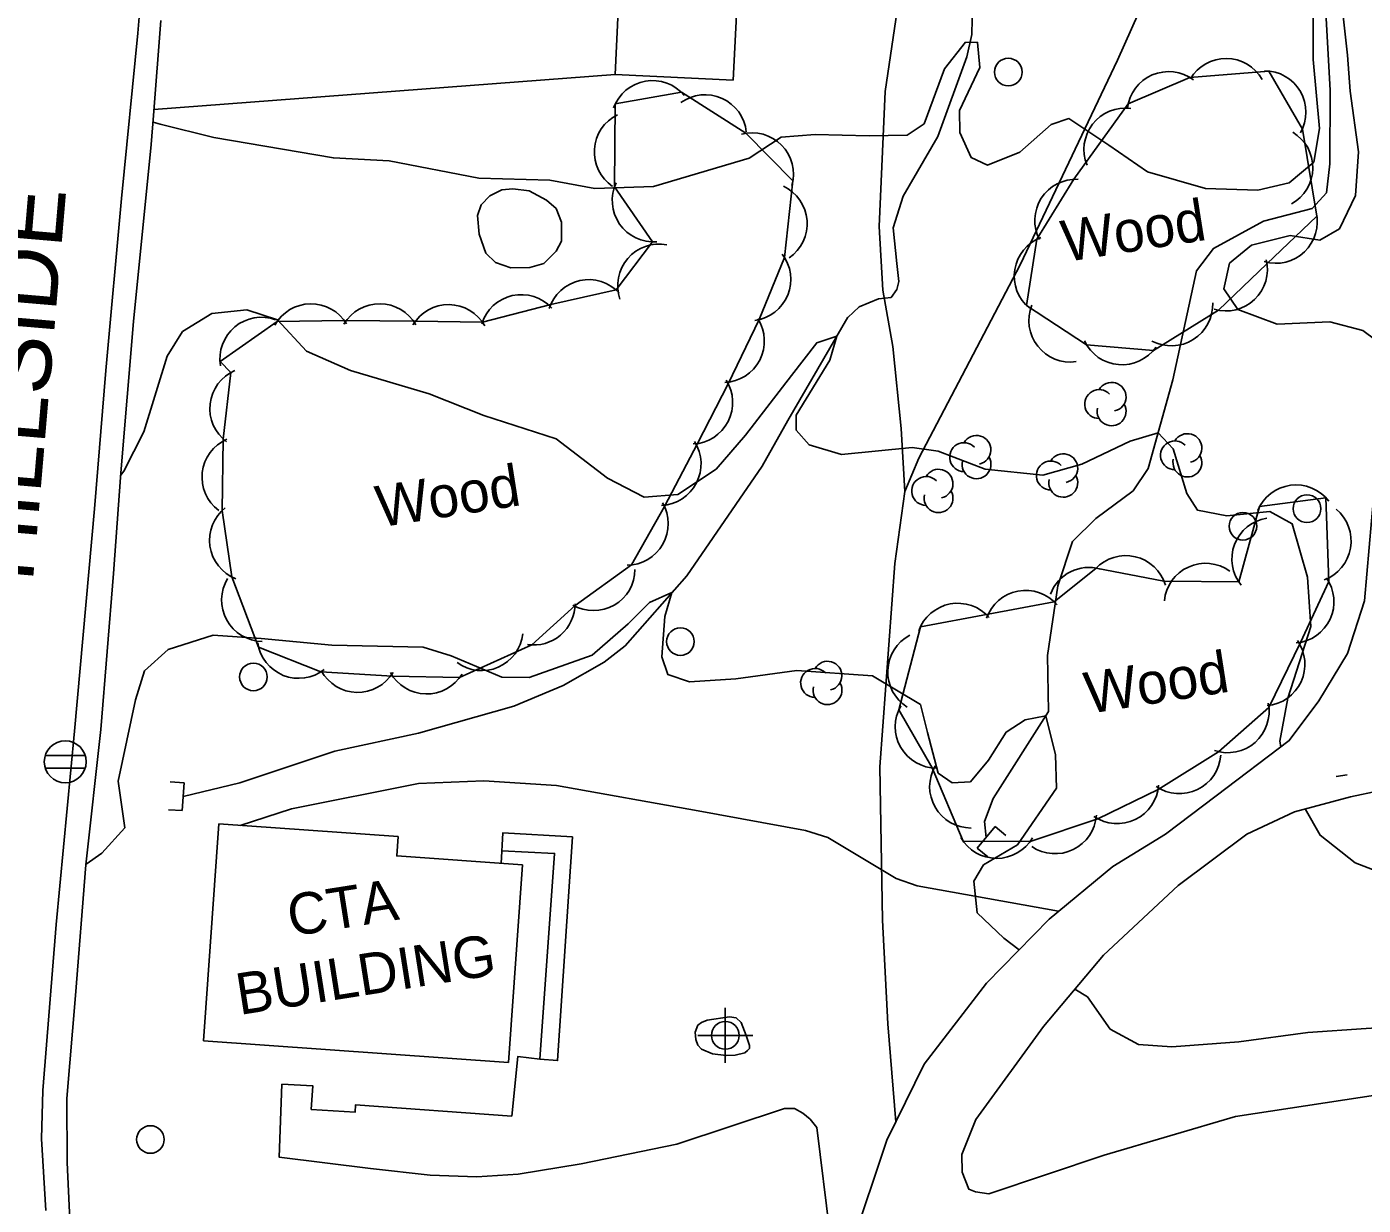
# Model space of a CAD drawing. Extents: x 646142 to 649934, y 5874075 to 5876351.
# Drawn here: x 647570.1 to 647666.9, y 5875038.9 to 5875124.3 of the extents above; entities that cross this region are included whole.
import ezdxf

# ---------------------------------------------------------------- set-up
doc = ezdxf.new("R2010")
doc.units = 0
for name, color, linetype in [('Niveau 1', 7, 'Continuous'), ('Niveau 15', 7, 'Continuous'), ('Niveau 19', 7, 'Continuous'), ('Niveau 2', 7, 'Continuous'), ('Niveau 21', 7, 'Continuous'), ('Niveau 22', 7, 'Continuous'), ('Niveau 26', 7, 'Continuous'), ('Niveau 3', 7, 'Continuous'), ('Niveau 31', 7, 'Continuous'), ('Niveau 36', 7, 'Continuous'), ('Niveau 4', 7, 'Continuous'), ('Niveau 44', 7, 'Continuous')]:
    doc.layers.add(name, color=color, linetype=linetype)

msp = doc.modelspace()

# ---------------------------------------------------------------- linework, layer by layer
at = {"layer": 'Niveau 1'}
for points in [[(647665.006, 5875128.518), (647665.72, 5875122.202), (647665.909, 5875119.597), (647666.497, 5875115.208), (647666.28, 5875112.047), (647665.13, 5875109.643), (647663.717, 5875108.809), (647661.561, 5875109.151), (647658.757, 5875108.454), (647657.16, 5875107.143), (647656.763, 5875105.276), (647657.77, 5875103.785), (647660.612, 5875102.741), (647664.431, 5875102.888), (647666.822, 5875102.261), (647668.605, 5875100.95)], [(647579.218, 5875117.362), (647579.744, 5875117.201), (647583.629, 5875116.242), (647592.275, 5875114.76), (647596.317, 5875114.56), (647602.814, 5875113.308), (647607.94, 5875113.166), (647611.217, 5875112.543), (647615.451, 5875112.707), (647622.378, 5875114.754), (647624.705, 5875116.256), (647627.155, 5875116.459), (647631.07, 5875116.36), (647633.82, 5875116.423), (647635.063, 5875117.24), (647636.522, 5875121.219), (647638.061, 5875123.151), (647638.924, 5875123.129), (647639.096, 5875121.32), (647637.614, 5875118.195), (647637.65, 5875116.601), (647638.453, 5875114.803), (647639.655, 5875114.245), (647641.978, 5875115.176), (647644.255, 5875117.187), (647645.536, 5875117.608), (647648.417, 5875115.688), (647651.24, 5875113.761), (647655.431, 5875112.551), (647659.23, 5875112.44), (647661.476, 5875112.964), (647663.285, 5875114.468), (647663.686, 5875116.907), (647663.214, 5875121.879), (647663.225, 5875126.617)]]:
    msp.add_lwpolyline(points, dxfattribs=at)
at = {"layer": 'Niveau 19'}
for points in [[(647579.288, 5875118.277), (647612.682, 5875120.799)], [(647644.793, 5875060.22), (647634.539, 5875062.064), (647633.033, 5875062.586), (647628.078, 5875065.56), (647626.476, 5875066.072), (647618.682, 5875067.493), (647608.425, 5875069.338), (647603.164, 5875069.666), (647598.44, 5875069.468), (647589.237, 5875067.646), (647585.516, 5875066.446)], [(647588.551, 5875047.696), (647590.789, 5875047.589), (647590.675, 5875045.882), (647593.843, 5875045.677), (647593.884, 5875046.214), (647605.199, 5875045.397), (647605.624, 5875049.7), (647607.239, 5875049.528), (647608.509, 5875049.417), (647609.59, 5875065.602), (647604.55, 5875065.905), (647604.421, 5875063.692)], [(647619.728, 5875049.913), (647618.944, 5875050.246), (647618.68, 5875050.522), (647618.512, 5875050.945), (647618.476, 5875051.466), (647618.678, 5875051.975), (647618.924, 5875052.164), (647619.343, 5875052.342), (647620.953, 5875052.58), (647621.451, 5875052.502), (647621.813, 5875052.182), (647622.159, 5875051.24), (647622.402, 5875050.497), (647622.406, 5875050.279), (647622.267, 5875050.138), (647622.082, 5875049.972), (647621.368, 5875049.801), (647620.715, 5875049.787), (647619.728, 5875049.913)], [(647588.551, 5875047.696), (647588.341, 5875042.431), (647594.967, 5875041.612), (647599.277, 5875041.119), (647602.665, 5875041.003), (647605.649, 5875041.186), (647610.231, 5875041.945), (647617.138, 5875043.375), (647624.933, 5875045.947), (647625.664, 5875045.938), (647626.272, 5875045.619), (647626.809, 5875045.165), (647627.282, 5875044.58), (647627.282, 5875044.58), (647628.215, 5875036.953)]]:
    msp.add_lwpolyline(points, dxfattribs=at)
at = {"layer": 'Niveau 2'}
for points in [[(647660.889, 5875072.123), (647660.8, 5875072.54), (647661.402, 5875075.66), (647663.065, 5875080.848), (647662.806, 5875084.401), (647661.697, 5875088.275), (647660.09, 5875089.155), (647656.98, 5875088.847), (647654.839, 5875089.27), (647654.073, 5875090.464), (647653.089, 5875093.715), (647652.003, 5875094.867), (647649.971, 5875094.262), (647646.481, 5875092.59), (647643.655, 5875091.79), (647639.475, 5875092.243), (647636.081, 5875093.523), (647634.189, 5875093.797), (647629.063, 5875093.29), (647626.72, 5875093.982), (647625.794, 5875095.044), (647625.794, 5875096.141), (647628.225, 5875100.132), (647628.745, 5875101.869), (647627.284, 5875101.378), (647625.439, 5875099.003), (647622.11, 5875094.692), (647619.984, 5875092.231), (647617.208, 5875090.398), (647614.783, 5875090.216), (647612.138, 5875091.57), (647608.404, 5875094.432), (647603.165, 5875096.107), (647599.218, 5875097.678), (647593.513, 5875099.364), (647590.338, 5875100.78), (647588.238, 5875103.053), (647586.012, 5875103.756), (647583.478, 5875103.505), (647581.346, 5875102.198), (647580.253, 5875100.417), (647578.557, 5875094.941), (647577.111, 5875092.086), (647576.874, 5875091.771)], [(647574.371, 5875063.643), (647575.5, 5875064.427), (647577.173, 5875066.27), (647576.704, 5875069.636), (647577.951, 5875075.541), (647578.606, 5875077.63), (647580.309, 5875079.186), (647583.583, 5875080.203), (647587.047, 5875079.968), (647592.168, 5875079.492), (647598.771, 5875079.335), (647600.817, 5875078.728), (647604.477, 5875077.182), (647606.463, 5875077.148), (647611.016, 5875078.754), (647613.633, 5875081.037), (647615.161, 5875082.576), (647616.795, 5875083.295), (647616.277, 5875081.567), (647616.059, 5875078.655), (647616.486, 5875077.367), (647618.058, 5875076.829), (647621.417, 5875077.045), (647625.842, 5875077.657), (647631.305, 5875077.272), (647634.789, 5875075.188), (647635.295, 5875073.156), (647636.071, 5875070.225), (647637.079, 5875069.515), (647638.412, 5875069.589), (647639.704, 5875071.163), (647641.005, 5875073.2), (647642.369, 5875074.087), (647643.858, 5875074.376), (647644.564, 5875071.555), (647644.645, 5875069.133), (647641.812, 5875065.035), (647639.342, 5875063.576), (647638.649, 5875062.409), (647638.89, 5875060.119), (647640.833, 5875058.286), (647641.928, 5875057.435)], [(647758.187, 5875075.761), (647756.506, 5875075.853), (647754.729, 5875075.379), (647750.945, 5875073.225), (647747.752, 5875072.786), (647742.77, 5875072.582), (647737.576, 5875070.405), (647734.235, 5875067.941), (647731.6, 5875065.489), (647729.165, 5875065.126), (647727.166, 5875065.103), (647721.853, 5875064.097), (647715.538, 5875063.108), (647707.387, 5875062.231), (647699.83, 5875061.295), (647692.682, 5875060.4), (647686.836, 5875060.582), (647683.093, 5875060.916), (647677.479, 5875061.712), (647673.229, 5875062.391), (647668.765, 5875062.759), (647666.275, 5875063.725), (647663.734, 5875065.727), (647662.638, 5875067.633)], [(647645.979, 5875054.582), (647646.882, 5875054.024), (647648.527, 5875051.699), (647650.571, 5875050.57), (647652.98, 5875050.403), (647657.841, 5875050.768), (647662.845, 5875051.436), (647667.071, 5875051.739), (647675.356, 5875052.269), (647681.494, 5875052.702), (647693.441, 5875053.363), (647702.358, 5875054.534), (647706.758, 5875054.853), (647702.313, 5875053.314), (647701.326, 5875052.175), (647701.33, 5875051.957)]]:
    msp.add_lwpolyline(points, dxfattribs=at)
at = {"layer": 'Niveau 21'}
for points in [[(647578.784, 5875131.925), (647578.126, 5875123.804), (647576.941, 5875111.819), (647575.803, 5875099.367), (647574.989, 5875089.36), (647573.528, 5875073.27), (647572.196, 5875059.259), (647571.237, 5875047.24), (647571.135, 5875043.754), (647571.444, 5875038.571)], [(647688.819, 5875125.079), (647684.623, 5875123.053), (647678.066, 5875119.181), (647672.409, 5875114.477), (647670.013, 5875110.785), (647669.425, 5875108.654), (647668.886, 5875103.878), (647667.781, 5875092.357), (647666.942, 5875082.7), (647665.716, 5875078.886), (647663.636, 5875075.448), (647661.494, 5875072.58), (647656.208, 5875068.591), (647652.541, 5875065.801), (647648.71, 5875063.456), (647644.097, 5875059.645), (647639.568, 5875055.031), (647635.054, 5875049.143), (647632.362, 5875043.664), (647629.784, 5875035.992)], [(647670.039, 5875069.388), (647665.94, 5875068.521), (647661.864, 5875067.425), (647658.425, 5875065.814), (647653.461, 5875062.088), (647648.05, 5875057.044), (647643.699, 5875051.87), (647638.81, 5875045.137), (647637.793, 5875042.604), (647637.81, 5875041.332), (647638.29, 5875040.105), (647638.776, 5875039.921), (647639.751, 5875039.774)], [(647639.751, 5875039.774), (647648.097, 5875042.569), (647657.606, 5875045.363), (647670.585, 5875047.341), (647687.476, 5875049.822), (647704.24, 5875052.406), (647722.399, 5875055.012), (647736.049, 5875057.172), (647747.183, 5875058.852), (647754.063, 5875061.036), (647755.052, 5875061.596), (647755.816, 5875063.176), (647756.743, 5875066.506)]]:
    msp.add_lwpolyline(points, dxfattribs=at)
at = {"layer": 'Niveau 22'}
for points in [[(647663.844, 5875186.827), (647660.524, 5875172.568), (647656.854, 5875157.014), (647652.957, 5875139.875), (647651.082, 5875126.393), (647649.047, 5875121.844), (647641.998, 5875107.03), (647634.66, 5875093.039), (647633.654, 5875090.614), (647632.937, 5875085.414), (647631.852, 5875070.692), (647632.036, 5875059.579), (647632.428, 5875052.066), (647633.013, 5875044.989)], [(647633.08, 5875151.259), (647634.664, 5875137.852), (647634.038, 5875131.814), (647632.222, 5875119.578), (647631.791, 5875109.79), (647632.076, 5875105.184), (647632.789, 5875101.104), (647633.403, 5875095.179), (647633.654, 5875090.614)], [(647579.783, 5875124.721), (647579.255, 5875117.841), (647579.093, 5875115.741), (647577.794, 5875102.923), (647576.889, 5875091.975), (647576.347, 5875084.682), (647575.434, 5875073.389), (647574.363, 5875063.576), (647573.603, 5875054.13), (647572.985, 5875046.663), (647573.002, 5875042.033), (647573.203, 5875037.882)], [(647604.474, 5875064.598), (647608.292, 5875064.412), (647607.239, 5875049.528)]]:
    msp.add_lwpolyline(points, dxfattribs=at)
at = {"layer": 'Niveau 26'}
for p, q in [((647581.464, 5875069.528), (647580.466, 5875069.592)), ((647581.464, 5875069.528), (647581.335, 5875067.512)), ((647581.335, 5875067.512), (647580.337, 5875067.576)), ((647638.897, 5875064.804), (647640.196, 5875066.351)), ((647640.196, 5875066.351), (647640.962, 5875065.707)), ((647638.897, 5875064.804), (647639.662, 5875064.161))]:
    msp.add_line(p, q, dxfattribs=at)
at = {"layer": 'Niveau 3'}
msp.add_line((647664.888, 5875069.983), (647665.679, 5875070.107), dxfattribs=at)
at = {"layer": 'Niveau 31'}
for points in [[(647621.231, 5875120.383), (647612.682, 5875120.799), (647612.906, 5875125.406), (647613.051, 5875128.403), (647621.601, 5875127.988), (647621.231, 5875120.383)], [(647605.281, 5875112.533), (647606.446, 5875112.371), (647607.715, 5875111.707), (647608.406, 5875111.095), (647608.787, 5875110.108), (647608.803, 5875108.74), (647608.413, 5875108.013), (647607.522, 5875107.12), (647606.514, 5875106.842), (647605.138, 5875106.81), (647604.009, 5875107.204), (647603.313, 5875107.872), (647602.836, 5875109.249), (647602.707, 5875110.606), (647602.978, 5875111.377), (647603.606, 5875112.015), (647604.484, 5875112.45), (647605.281, 5875112.533)], [(647604.953, 5875049.28), (647582.882, 5875050.845), (647583.995, 5875066.553), (647596.964, 5875065.634), (647596.865, 5875064.227), (647605.967, 5875063.582), (647604.953, 5875049.28)]]:
    msp.add_lwpolyline(points, dxfattribs=at)
at = {"layer": 'Niveau 36'}
for p, q in [((647574.3, 5875071.5), (647571.42, 5875071.5)), ((647571.42, 5875070.58), (647574.3, 5875070.58)), ((647620.649, 5875049.244), (647620.655, 5875053.232)), ((647618.658, 5875051.241), (647622.646, 5875051.235))]:
    msp.add_line(p, q, dxfattribs=at)
for centre, radius in [((647641.148, 5875120.98), 1), ((647662.778, 5875089.37), 1), ((647658.138, 5875088.1), 1), ((647617.408, 5875079.75), 1), ((647586.488, 5875077.19), 1), ((647572.863, 5875071.046), 1.518), ((647620.657, 5875051.239), 1), ((647579.028, 5875043.7), 1)]:
    msp.add_circle(centre, radius, dxfattribs=at)
at = {"layer": 'Niveau 4'}
for points in [[(647633.862, 5875170.306), (647634.511, 5875165.902), (647634.962, 5875161.092), (647635.876, 5875154.596), (647636.928, 5875148.641), (647637.796, 5875140.739), (647637.795, 5875137.031), (647638.234, 5875131.872), (647638.532, 5875124.817), (647638.503, 5875123.705), (647638.141, 5875122.076), (647636.037, 5875116.309), (647633.54, 5875111.996), (647632.813, 5875109.7), (647633.08, 5875107.12), (647633.214, 5875105.83), (647633.082, 5875105.237), (647632.659, 5875104.662), (647631.751, 5875104.568), (647630.362, 5875103.99), (647629.531, 5875103.211)], [(647639.541, 5875065.569), (647639.42, 5875066.715), (647640.059, 5875068.398), (647644.06, 5875074.694), (647643.984, 5875078.734), (647644.734, 5875083.778), (647645.791, 5875087.003), (647647.479, 5875088.671), (647650.179, 5875090.671), (647651.289, 5875092.282), (647653.057, 5875098.69), (647654.781, 5875106.59), (647656.006, 5875108.21), (647659.635, 5875110.183), (647663.143, 5875111.107), (647664.185, 5875112.248), (647664.428, 5875114.346), (647664.447, 5875119.649), (647663.941, 5875128.815)], [(647581.397, 5875068.529), (647585.498, 5875069.514), (647592.38, 5875071.816), (647598.43, 5875073.109), (647605.341, 5875075.065), (647608.915, 5875076.576), (647611.887, 5875078.258), (647613.395, 5875079.448), (647617.875, 5875084.517), (647623.332, 5875092.452), (647625.197, 5875095.754), (647629.532, 5875103.225)]]:
    msp.add_lwpolyline(points, dxfattribs=at)
at = {"layer": 'Niveau 44'}
for points in [[(647646.817, 5875101.239), (647651.653, 5875100.823), (647656.371, 5875103.733), (647659.881, 5875107.086), (647663.498, 5875110.538), (647662.448, 5875116.857), (647660.011, 5875121.055), (647654.287, 5875120.591), (647649.825, 5875118.681), (647645.893, 5875113.217), (647643.225, 5875108.882), (647642.457, 5875104.089), (647646.817, 5875101.239)], [(647584.854, 5875099.23), (647584.306, 5875094.407), (647584.213, 5875089.234), (647584.92, 5875084.432), (647586.858, 5875079.355), (647591.364, 5875077.55), (647596.567, 5875077.249), (647601.42, 5875077.14), (647606.641, 5875079.506), (647609.774, 5875082.367), (647613.861, 5875085.297), (647616.26, 5875089.518), (647618.649, 5875094.087), (647620.872, 5875098.402), (647623.111, 5875103.056), (647624.953, 5875107.547), (647625.552, 5875113.097), (647622.145, 5875116.555), (647617.476, 5875119.514), (647612.694, 5875118.681), (647612.64, 5875112.68), (647615.396, 5875108.684), (647612.752, 5875105.207), (647608.015, 5875104.147), (647603.069, 5875102.88), (647598.216, 5875102.938), (647593.063, 5875103.004), (647588.209, 5875102.932), (647584.072, 5875100.028), (647584.854, 5875099.23)], [(647664.152, 5875090.163), (647659.341, 5875089.519), (647657.832, 5875084.077), (647652.421, 5875084.135), (647647.512, 5875085.07), (647644.463, 5875082.638), (647639.694, 5875081.736), (647634.78, 5875080.807), (647633.223, 5875074.81), (647635.644, 5875070.603), (647637.877, 5875065.303), (647642.731, 5875065.283), (647647.623, 5875066.921), (647651.993, 5875069.034), (647656.38, 5875071.773), (647660.023, 5875074.98), (647662.309, 5875079.693), (647664.348, 5875084.098), (647664.152, 5875090.163)]]:
    msp.add_lwpolyline(points, dxfattribs=at)
for centre, radius, start, end in [((647656.923, 5875118.971), 3, 29.52427, 149.50221), ((647652.75, 5875118.015), 3, 53.16633, 173.14427), ((647659.705, 5875118.071), 3, 330.13411, 90.11205), ((647615.387, 5875117.361), 3, 39.87737, 159.85531), ((647619.195, 5875116.337), 3, 5.89621, 125.87415), ((647649.628, 5875115.379), 3, 82.37911, 202.35705), ((647614.17, 5875115.199), 3, 116.1591, 236.13705), ((647622.593, 5875113.588), 3, 344.5735, 104.55145), ((647660.202, 5875114.057), 3, 298.97461, 58.95256), ((647646.064, 5875110.222), 3, 87.27018, 207.24813), ((647615.47, 5875111.683), 3, 154.5847, 274.56264), ((647623.583, 5875110), 3, 304.63023, 64.60818), ((647660.525, 5875110.137), 3, 253.68636, 13.66431), ((647615.86, 5875105.527), 3, 79.2163, 199.19425), ((647644.582, 5875106.206), 3, 110.89288, 230.87083), ((647622.401, 5875105.971), 3, 277.69296, 37.67091), ((647656.908, 5875106.685), 3, 253.68636, 13.66431), ((647610.768, 5875102.956), 3, 42.60512, 162.58306), ((647605.889, 5875101.867), 3, 42.60512, 162.58306), ((647590.662, 5875101.204), 3, 30.84879, 150.82673), ((647595.622, 5875101.208), 3, 29.30837, 149.28631), ((647600.621, 5875101.146), 3, 29.30837, 149.28631), ((647645.639, 5875102.99), 3, 158.15325, 278.1312), ((647652.951, 5875104.162), 3, 242.13249, 2.11043), ((647587.065, 5875100.23), 3, 69.85427, 189.83221), ((647620.485, 5875101.496), 3, 272.73808, 32.71603), ((647649.386, 5875102.788), 3, 205.08162, 325.05956), ((647586.332, 5875096.619), 3, 113.5173, 233.49525), ((647618.193, 5875097.052), 3, 272.73808, 32.71603), ((647647.727, 5875096.944), 1.046, 44.11537, 269.80396), ((647648.627, 5875097.467), 1.046, 282.26917, 149.72626), ((647648.627, 5875096.421), 1.046, 166.93686, 29.62122), ((647654.117, 5875093.757), 1.046, 282.26917, 149.72626), ((647585.766, 5875091.652), 3, 113.5173, 233.49525), ((647615.901, 5875092.608), 3, 272.73808, 32.71603), ((647637.947, 5875093.104), 1.046, 44.11537, 269.80396), ((647638.847, 5875093.627), 1.046, 282.26917, 149.72626), ((647653.217, 5875093.234), 1.046, 44.11537, 269.80396), ((647638.847, 5875092.581), 1.046, 166.93686, 29.62122), ((647644.227, 5875091.774), 1.046, 44.11537, 269.80396), ((647645.127, 5875092.297), 1.046, 282.26917, 149.72626), ((647654.117, 5875092.711), 1.046, 166.93686, 29.62122), ((647636.097, 5875091.177), 1.046, 282.26917, 149.72626), ((647635.197, 5875090.654), 1.046, 44.11537, 269.80396), ((647645.127, 5875091.251), 1.046, 166.93686, 29.62122), ((647661.98, 5875088.093), 3, 37.63166, 157.6096), ((647636.097, 5875090.131), 1.046, 166.93686, 29.62122), ((647586.311, 5875087.09), 3, 128.3783, 248.35624), ((647613.528, 5875088.279), 3, 270.38757, 30.36552), ((647662.975, 5875087.029), 3, 290.21222, 50.19017), ((647660.341, 5875085.722), 3, 99.24106, 219.219), ((647646.999, 5875082.115), 3, 74.15697, 158.92739), ((647649.655, 5875082.973), 3, 16.7895, 136.76745), ((647655.437, 5875082.416), 3, 54.43013, 174.40807), ((647587.185, 5875082.755), 3, 148.86466, 268.8426), ((647611.115, 5875084.989), 3, 239.84082, 359.81877), ((647661.729, 5875082.636), 3, 275.16281, 35.14076), ((647642.406, 5875080.454), 3, 40.71866, 160.6966), ((647606.777, 5875082.503), 3, 261.40439, 359.81878), ((647637.493, 5875079.526), 3, 40.71866, 160.6966), ((647603.013, 5875080.644), 3, 233.71368, 353.69162), ((647635.421, 5875077.558), 3, 118.06845, 238.0464), ((647589.767, 5875080.089), 3, 188.16527, 308.14322), ((647659.627, 5875078.1), 3, 275.16281, 35.14076), ((647628.057, 5875077.277), 1.046, 282.26917, 149.72626), ((647594.034, 5875079.072), 3, 208.71258, 328.69053), ((647599.033, 5875078.958), 3, 208.71258, 328.69053), ((647627.157, 5875076.754), 1.046, 44.11537, 269.80396), ((647628.057, 5875076.231), 1.046, 166.93686, 29.62122), ((647635.962, 5875073.586), 3, 149.92234, 269.90028), ((647657.036, 5875074.7), 3, 251.35128, 11.32922), ((647653.542, 5875071.74), 3, 235.80076, 355.7787), ((647638.454, 5875069.251), 3, 149.92234, 269.90028), ((647649.04, 5875069.565), 3, 235.80076, 355.7787), ((647644.538, 5875067.391), 3, 235.80076, 355.7787), ((647640.311, 5875067.056), 3, 209.77139, 329.74934)]:
    msp.add_arc(centre, radius, start, end, dxfattribs=at)

# ---------------------------------------------------------------- texts
at = {"layer": 'Niveau 15'}
msp.add_text('HILLSIDE', height=4.8, rotation=85.1286, dxfattribs=at).set_placement((647570.51, 5875084))
at = {"layer": 'Niveau 31'}
for s, p in [('CTA', (647589.2, 5875058.39)), ('BUILDING', (647585.48, 5875052.71))]:
    msp.add_text(s, height=3, rotation=8.94095, dxfattribs=at).set_placement(p)
at = {"layer": 'Niveau 44'}
for p in [(647645.26, 5875107.22), (647595.62, 5875088.01), (647646.93, 5875074.51)]:
    msp.add_text('Wood', height=3, rotation=8.9405, dxfattribs=at).set_placement(p)

doc.saveas('drawing.dxf')
